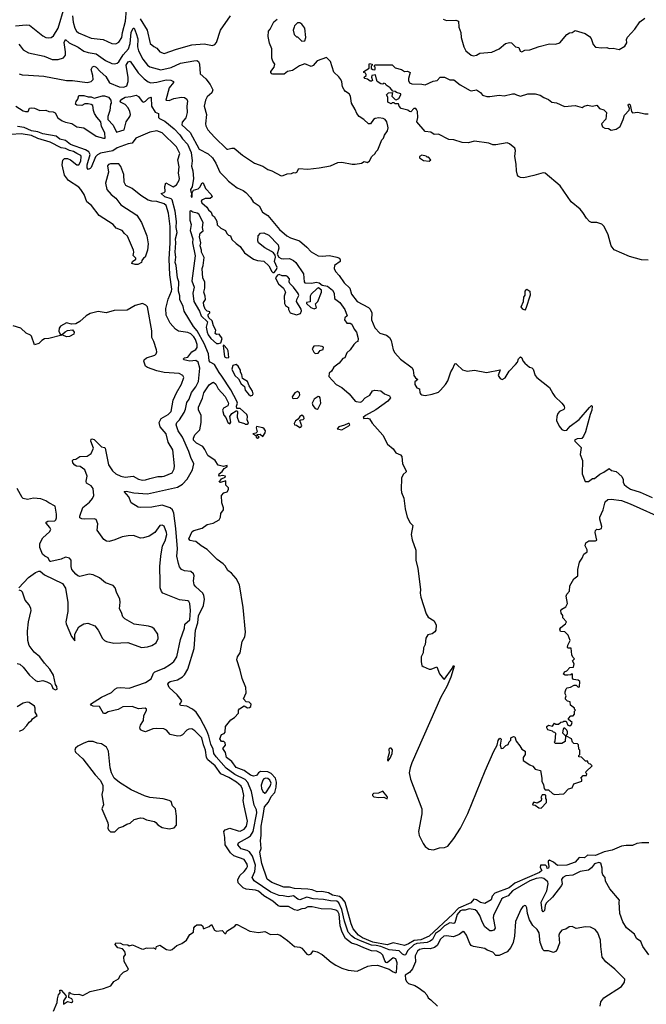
# Model space of a CAD drawing. Extents: x 2086813 to 2278017, y 548126 to 753336.
# Tile 270 of 461: x 2176140 to 2182238, y 647932 to 657518. Entities that reach past the tile are written whole.
import ezdxf

# ---------------------------------------------------------------- set-up
doc = ezdxf.new("R2010")
doc.units = 0

msp = doc.modelspace()

# ---------------------------------------------------------------- linework, layer by layer
at = {"layer": '0CON10XD'}
for points in [[(2176098.1, 657458.1), (2176202.2, 657467.8), (2176233.8, 657463.8), (2176365, 657360), (2176395, 657345.5), (2176425, 657341.1), (2176445, 657345.6), (2176468.5, 657361.5), (2176515.8, 657435), (2176577.1, 657642.9)], [(2176654.5, 657555.5), (2176660.4, 657495), (2176675.4, 657435), (2176693.5, 657405), (2176711.3, 657391.3), (2176835, 657337.1), (2176953.8, 657323.8), (2177035, 657285.6), (2177075, 657283.3), (2177105, 657299.4), (2177133.6, 657345), (2177140, 657395), (2177171, 657505), (2177180.6, 657615)], [(2177313.8, 657525), (2177381.5, 657415), (2177409.4, 657285), (2177445, 657257.8), (2177475, 657240.6), (2177505, 657204.2), (2177545, 657189.4), (2177665, 657231.5), (2177815, 657273.5), (2177935, 657281.9), (2178015, 657268), (2178040, 657275), (2178053.8, 657295), (2178092.9, 657415), (2178190, 657555)], [(2178571.7, 657288.3), (2178557.5, 657355), (2178560, 657405), (2178577.5, 657425), (2178613.9, 657496.1), (2178645, 657522.5)], [(2178885, 657310), (2178915, 657313.3), (2178926, 657345), (2178915.6, 657435), (2178885, 657475.8), (2178865, 657486), (2178845, 657486.2), (2178815, 657457.5), (2178810, 657445), (2178802.5, 657415), (2178810, 657375), (2178835, 657350), (2178845, 657350), (2178885, 657310)], [(2180261.7, 657521.7), (2180295, 657508.8), (2180385, 657513.3), (2180410, 657505), (2180413.3, 657445), (2180432.5, 657395), (2180437.5, 657345), (2180462.5, 657255), (2180482.5, 657215), (2180535, 657172.5), (2180555, 657166.7), (2180585, 657174), (2180618.3, 657191.7), (2180735, 657200.8), (2180805, 657235.8), (2180868.8, 657285), (2180905, 657297.5), (2180925, 657293.8), (2180965, 657254.2), (2180996.2, 657246.2), (2181011.7, 657211.7), (2181025, 657203.8), (2181055, 657220), (2181105, 657224.3), (2181195, 657258.6), (2181295, 657284), (2181355, 657280), (2181395.6, 657294.4), (2181465.7, 657374.3), (2181491.2, 657388.8), (2181515, 657393.3), (2181545, 657413.8), (2181642.5, 657385), (2181685, 657356), (2181700, 657335), (2181719.2, 657275), (2181745, 657250.8), (2181805, 657244), (2181855, 657248.8), (2181875, 657236.7), (2181915, 657240), (2181975, 657226.7), (2182028.3, 657261.7), (2182047.2, 657292.8), (2182046.2, 657325), (2182053.4, 657346.6), (2182125, 657427.1), (2182175, 657497.9), (2182225, 657534.4)], [(2176130.9, 657280.9), (2176144, 657264), (2176174.1, 657224.1), (2176225, 657195.5), (2176377.3, 657162.7), (2176455, 657131.1), (2176515, 657130), (2176565, 657147.5), (2176585, 657173.3), (2176586.4, 657205), (2176573.3, 657295), (2176585, 657323.8), (2176622.9, 657292.9), (2176710.1, 657250.1), (2176765, 657212.9), (2176805, 657200), (2176885, 657186.6), (2176975, 657119.6), (2177035, 657093.1), (2177065, 657086.9), (2177089.2, 657095), (2177105, 657107.8), (2177145.7, 657175), (2177197.4, 657235), (2177215.7, 657285), (2177225, 657392.5), (2177243.8, 657436.2), (2177255.3, 657435), (2177275, 657382.9), (2177290.8, 657330.8), (2177287.5, 657255), (2177294.6, 657214.6), (2177338.8, 657135), (2177384, 657074), (2177405, 657060), (2177515, 657030.9), (2177615, 657054.1), (2177705, 657093.3), (2177835, 657119.1), (2177865, 657119.5), (2177880.4, 657110.4), (2177890.4, 657085), (2177895, 656991.2), (2177950.7, 656940.7), (2177995, 656886), (2178018.8, 656835), (2178008.8, 656805), (2177965, 656766.2), (2177946.7, 656735), (2177934.4, 656675), (2177956.4, 656595), (2177947.8, 656505), (2177951.1, 656485), (2177971.4, 656445), (2178035.4, 656375.4), (2178155, 656258.8), (2178165, 656256.7), (2178205, 656268.8), (2178225.9, 656265.9), (2178309.5, 656199.5), (2178425, 656120), (2178505, 656093.3), (2178555, 656060), (2178595, 656046.2), (2178685, 655998.8), (2178705, 656001.2), (2178741.7, 656018.3), (2178785, 656020), (2178805, 656030), (2178825, 656027.5), (2178836.1, 656033.9), (2178855, 656068.8), (2178945, 656062), (2179053.6, 656076.4), (2179163.9, 656096.1), (2179235, 656128.8), (2179275, 656130), (2179375, 656110), (2179405, 656110), (2179465, 656122.5), (2179493.3, 656136.7), (2179525, 656127.5), (2179545, 656142.5), (2179567.5, 656185), (2179600, 656215), (2179605, 656230), (2179625, 656250), (2179665, 656350), (2179680, 656365), (2179690, 656395), (2179720, 656435), (2179726, 656465), (2179722, 656482), (2179712, 656525), (2179695, 656547.5), (2179677.5, 656555), (2179635, 656561.4), (2179600, 656555), (2179584.3, 656545), (2179555, 656505.8), (2179535, 656502.9), (2179488.1, 656545), (2179444, 656574), (2179419.5, 656605), (2179405, 656644), (2179370.5, 656705), (2179359.6, 656775), (2179345.5, 656795), (2179309.2, 656819.2), (2179296.1, 656836.1), (2179282.7, 656865), (2179275, 656913.8), (2179265, 656934.4), (2179245, 656962.1), (2179196.8, 657006.8), (2179165, 657110.8), (2179125, 657148.8), (2179035, 657116.2), (2178995, 657073.3), (2178975, 657062.5), (2178915, 657087.5), (2178861.7, 657068.3), (2178795, 657023.3), (2178745, 657012.5), (2178715, 656987.5), (2178605, 656987.5), (2178595, 656992.5), (2178583.9, 657003.9), (2178583.3, 657015), (2178617.5, 657055), (2178622.5, 657085), (2178602.5, 657115), (2178593.6, 657143.6), (2178592.5, 657235), (2178571.7, 657288.3)], [(2176135, 656990.8), (2176165, 656980.8), (2176226.5, 656976.5), (2176375, 656968.9), (2176595, 656925.3), (2176655, 656924.7), (2176795, 656905.2), (2176835, 656917.1), (2176853.4, 656935), (2176851, 656975), (2176835.3, 657034.7), (2176850, 657060), (2176865, 657064.5), (2176885, 657054.6), (2176922.1, 657012.1), (2176977.7, 656965), (2177015, 656903.5), (2177109.2, 656865), (2177155, 656861.6), (2177181.2, 656875), (2177196.9, 656915), (2177195.9, 656955), (2177174.7, 657075.3), (2177195, 657108), (2177215, 657115.8), (2177291.4, 657001.4), (2177351.6, 656941.6), (2177391.5, 656911.5), (2177415, 656904.6), (2177475, 656910.6), (2177565, 656932.8), (2177610.9, 656930.9), (2177637.3, 656917.3), (2177636.7, 656905), (2177593.8, 656856.2), (2177561.2, 656735), (2177595, 656730.5), (2177639.6, 656750.4), (2177715, 656762.9), (2177745, 656759.5), (2177768.1, 656745), (2177772.7, 656725), (2177767.5, 656675), (2177770.5, 656615), (2177756.3, 656563.7), (2177721.2, 656518.8), (2177718.5, 656495), (2177798.9, 656418.9), (2177885, 656256.7), (2177975, 656210.9), (2178015, 656172.5), (2178049.9, 656119.9), (2178087.9, 656035), (2178144.8, 655974.8), (2178170.5, 655945), (2178255, 655881.3), (2178315.6, 655855.6), (2178342.1, 655835), (2178386.8, 655786.8), (2178412.7, 655745), (2178471.1, 655705), (2178503.6, 655645), (2178555, 655611.5), (2178669.1, 655475), (2178740.6, 655415), (2178776, 655395), (2178862.9, 655365), (2178934.4, 655305), (2178975, 655258.8), (2179045, 655220), (2179085, 655214.5), (2179155, 655222.2), (2179225, 655207.5), (2179250.8, 655195), (2179259.7, 655179.7), (2179257.1, 655165), (2179205, 655126.2), (2179200, 655095), (2179214.4, 655065), (2179247.9, 655027.9), (2179296.7, 654956.7), (2179353.1, 654903.1), (2179369.6, 654845), (2179423.6, 654775), (2179534.7, 654714.7), (2179550.3, 654700.3), (2179565.5, 654665), (2179564.7, 654594.7), (2179595, 654518.8), (2179645, 654464.7), (2179709.2, 654445), (2179740.4, 654425), (2179755.3, 654395), (2179773.1, 654305), (2179790.8, 654275), (2179845, 654213.1), (2179958.6, 654128.6), (2179970.3, 654105), (2179974.8, 654055), (2179991.6, 654031.6), (2180014.2, 654015), (2179986.7, 653993.3), (2179985.1, 653965), (2180005, 653934.8), (2180032, 653925), (2180035.5, 653885.5), (2180043.1, 653873.1), (2180054.7, 653864.7), (2180085, 653860.6), (2180155, 653871.3), (2180215, 653890.5), (2180235, 653912), (2180284.1, 653965.9), (2180307, 654003), (2180335, 654090), (2180352.5, 654115), (2180375, 654167.5), (2180385, 654170), (2180395, 654162.5), (2180450.3, 654110.3), (2180495, 654097.5), (2180565, 654106.7), (2180682.6, 654082.6), (2180815, 654107.5), (2180796.2, 654055), (2180815, 654026.2), (2180836.1, 654016.1), (2180865, 654032.5), (2180902.8, 654097.2), (2180965, 654160), (2180983.8, 654185), (2180992.9, 654217.1), (2181015, 654236.7), (2181027.1, 654227.1), (2181035, 654196.7), (2181055, 654174), (2181102.5, 654135), (2181125, 654127.5), (2181136.4, 654116.4), (2181156.2, 654055), (2181171.2, 654035), (2181296.8, 653936.8), (2181327.5, 653877.5), (2181349.2, 653849.2), (2181415.2, 653785.2), (2181437.2, 653755), (2181441.8, 653735), (2181435, 653721.5), (2181392, 653705), (2181375.8, 653685), (2181366, 653655), (2181363.8, 653615), (2181389.3, 653559.3), (2181417, 653527), (2181437, 653517), (2181465, 653522.5), (2181498.3, 653561.7), (2181585.9, 653624.1), (2181685, 653742.5), (2181705, 653762.5), (2181712.5, 653755), (2181707.5, 653715), (2181690.8, 653675), (2181647.5, 653505), (2181627.9, 653462.1), (2181609.5, 653440.5), (2181563.6, 653436.4), (2181540, 653425), (2181542.5, 653415), (2181604, 653354), (2181592.9, 653285), (2181617.5, 653225), (2181613.3, 653095), (2181641.7, 653021.7), (2181677, 653023), (2181715, 653050), (2181735, 653050), (2181786.4, 653093.6), (2181825, 653113.3), (2181875, 653150), (2181898.3, 653128.3), (2181945, 653120), (2181999.3, 653069.3), (2182011.7, 653041.7), (2182012.5, 653015), (2182023.6, 652993.6), (2182044, 652974), (2182085, 652946.7), (2182178.8, 652918.8), (2182295, 652866.9)], [(2182255, 655177.1), (2182190.5, 655180.5), (2182075, 655211.3), (2181925, 655277.5), (2181894.5, 655315), (2181867.3, 655425), (2181827.1, 655505), (2181805, 655528.1), (2181756.7, 655543.3), (2181705, 655543.1), (2181685, 655553.5), (2181655, 655585.5), (2181621.8, 655641.8), (2181594.5, 655674.5), (2181506.4, 655745), (2181401, 655901), (2181255, 656022.4), (2181235, 656027.9), (2181145, 656000), (2181045, 655980), (2181015, 655981.6), (2180995, 655991.2), (2180983.4, 656005), (2180973.5, 656045), (2180972.2, 656112.2), (2180957.8, 656185), (2180964.1, 656245), (2180958, 656268), (2180905, 656310), (2180885, 656318.2), (2180775, 656298.4), (2180745, 656300), (2180705, 656314.7), (2180565, 656333.9), (2180505, 656318.2), (2180445, 656322.7), (2180365, 656348), (2180315, 656353.1), (2180215, 656402), (2180175, 656398.8), (2180141.7, 656421.7), (2180085, 656429.2), (2180006, 656525), (2180015.6, 656564.4), (2180010.5, 656625), (2180002.9, 656645), (2179995, 656652.9), (2179975.7, 656654.3), (2179945, 656622.5), (2179935, 656623.3), (2179917.7, 656637.7), (2179853.3, 656655), (2179832.5, 656675), (2179825, 656700), (2179795, 656700), (2179785, 656710), (2179765, 656710), (2179755, 656700), (2179724, 656714), (2179722.5, 656765), (2179710, 656785), (2179730, 656805), (2179768.3, 656808.3), (2179763, 656773), (2179795, 656740), (2179805, 656737.5), (2179828.3, 656751.7), (2179850, 656785), (2179850, 656795), (2179808.3, 656808.3), (2179795, 656820), (2179771.7, 656821.7), (2179745.6, 656855.6), (2179705, 656880), (2179700, 656895), (2179685, 656900), (2179675, 656890), (2179655, 656892.5), (2179620, 656915), (2179611.7, 656938.3), (2179601.7, 656981.7), (2179567.5, 656975), (2179563, 656957), (2179573, 656927), (2179565, 656920), (2179550.5, 656920.5), (2179525, 656940), (2179500, 656945), (2179487.5, 656955), (2179512.5, 656975), (2179513.3, 656985), (2179505, 656997.5), (2179490, 657005), (2179487.5, 657015), (2179540, 657045), (2179540, 657085), (2179545, 657090), (2179570, 657085), (2179570, 657075), (2179560, 657065), (2179561.7, 657041.7), (2179575, 657032.5), (2179595, 657030), (2179600, 657035), (2179600, 657055), (2179590, 657065), (2179595, 657080), (2179765, 657080), (2179795, 657050), (2179855, 657033.3), (2179885, 657012.5), (2179915, 657017.5), (2179940, 657005), (2179922.9, 656947.1), (2179922.2, 656925), (2179935, 656903.5), (2179955, 656892.2), (2180055, 656890), (2180086.4, 656883.6), (2180165, 656918.8), (2180203.6, 656926.4), (2180233, 656957), (2180275, 656957.5), (2180325, 656932), (2180365, 656932.5), (2180425, 656883.3), (2180525, 656830), (2180535, 656826.7), (2180585, 656836.7), (2180625, 656810), (2180645, 656783.3), (2180685, 656771.2), (2180715, 656768.8), (2180805, 656783.3), (2180855, 656776.7), (2180935, 656796.7), (2180956.4, 656796.4), (2180975, 656787.5), (2181015, 656773.3), (2181085, 656796.2), (2181155, 656796.7), (2181205, 656783.8), (2181239.3, 656759.3), (2181285, 656742.5), (2181320, 656715), (2181365, 656707.5), (2181441.7, 656671.7), (2181545, 656682.5), (2181615, 656662.5), (2181633.3, 656676.7), (2181665, 656687.5), (2181715, 656677.5), (2181755, 656687.5), (2181783.6, 656653.6), (2181825, 656640), (2181850, 656615), (2181845, 656550), (2181802.5, 656505), (2181812.5, 656475), (2181835, 656463.3), (2181868.8, 656458.8), (2181895, 656442.5), (2181945, 656453.8), (2181985, 656477.5), (2182013.8, 656545), (2182025, 656588.1), (2182071.7, 656638.3), (2182073.8, 656655), (2182062, 656685), (2182065, 656696.7), (2182075, 656696.2), (2182079.5, 656689.5), (2182092.5, 656625), (2182105, 656612.5), (2182155, 656616.7), (2182225, 656602.5), (2182255, 656602.5)], [(2176102.9, 656675), (2176175, 656631.8), (2176195.3, 656624.7), (2176223.3, 656625), (2176235, 656656.7), (2176255, 656661.2), (2176285, 656656.2), (2176335, 656633.3), (2176393.6, 656636.4), (2176424.1, 656624.1), (2176465, 656622), (2176485, 656610), (2176511.7, 656561.7), (2176554.2, 656534.2), (2176585, 656519), (2176647.3, 656507.3), (2176695, 656474.8), (2176765, 656463.9), (2176885, 656383.8), (2176956.8, 656363.2), (2176972, 656365), (2176969.6, 656415), (2176937.6, 656477.6), (2176930, 656525), (2176889.7, 656569.7), (2176868.6, 656605), (2176857.1, 656635), (2176851.2, 656681.2), (2176833.9, 656693.9), (2176805, 656700), (2176775, 656698.8), (2176745, 656683.8), (2176697, 656687), (2176683.3, 656695), (2176689.3, 656720.7), (2176706.7, 656745), (2176715, 656780), (2176765, 656780), (2176807, 656767), (2176835, 656766.2), (2176865, 656753.8), (2176945, 656776.2), (2176966.1, 656776.1), (2177003.6, 656763.6), (2177027.5, 656735), (2177030, 656705), (2177022.5, 656695), (2177017.5, 656635), (2176998.8, 656575), (2176998.8, 656545), (2177050.7, 656490.7), (2177082.7, 656422.7), (2177125, 656435.6), (2177156.9, 656445), (2177177.5, 656525), (2177213.3, 656575), (2177217.9, 656595), (2177212.9, 656625), (2177195, 656659.2), (2177165, 656692), (2177120, 656715), (2177117.5, 656725), (2177133.8, 656745), (2177165, 656764.3), (2177221.3, 656768.7), (2177275, 656782), (2177295, 656771.2), (2177331.7, 656721.7), (2177345, 656716), (2177365, 656725.8), (2177395, 656755.4), (2177415, 656764.4), (2177420.9, 656760.9), (2177424.2, 656675), (2177457.3, 656617.3), (2177490, 656605), (2177490.4, 656565), (2177499.6, 656555), (2177550.8, 656530.8), (2177642.3, 656455), (2177698.6, 656398.6), (2177725, 656358.7), (2177773.8, 656305), (2177809.7, 656225), (2177817.6, 656145), (2177812.5, 656092.5), (2177824.3, 656045), (2177831.3, 655971.3), (2177819.1, 655890.9), (2177802.5, 655865), (2177805, 655842.5), (2177813, 655833), (2177807.5, 655795), (2177815, 655790), (2177820, 655795), (2177818.3, 655831.7), (2177830.7, 655859.3), (2177878, 655872), (2177892.9, 655887.1), (2177915, 655928.8), (2177925, 655930), (2177946.9, 655875), (2178002, 655815), (2178013.3, 655795), (2177995, 655778.8), (2177945, 655777.5), (2177920, 655765), (2177906.7, 655755), (2177911.2, 655735), (2177962, 655692), (2177976.1, 655666.1), (2178002.5, 655645), (2178013.6, 655613.6), (2178033, 655603), (2178057.5, 655555), (2178062.3, 655522.3), (2178097, 655487), (2178142.5, 655465), (2178157, 655437), (2178171.7, 655421.7), (2178190, 655415), (2178205, 655377.5), (2178245, 655337.5), (2178285, 655308.8), (2178328.3, 655248.3), (2178415, 655186.7), (2178453.6, 655173.6), (2178515, 655167.5), (2178565, 655122.5), (2178595, 655067.5), (2178605, 655057.5), (2178615, 655057.5), (2178640, 655085), (2178644, 655105), (2178620, 655165), (2178630, 655205), (2178627.5, 655225), (2178609.5, 655249.5), (2178590.5, 655260.5), (2178525, 655296.2), (2178464.4, 655344.4), (2178456.4, 655363.6), (2178461.2, 655415), (2178485, 655440), (2178515, 655442), (2178565, 655419.4), (2178654, 655325), (2178661.2, 655295), (2178646.7, 655235), (2178663.3, 655205), (2178683.2, 655193.2), (2178705, 655190.6), (2178765, 655194.3), (2178803.3, 655175), (2178826.7, 655155), (2178903.3, 655045), (2178907, 654967), (2178915, 654957.5), (2178983.9, 654953.9), (2179025, 654962), (2179055, 654956.2), (2179085, 654932.5), (2179135, 654923.3), (2179185, 654886.2), (2179199.2, 654855), (2179203.3, 654805), (2179255, 654764), (2179305.6, 654695), (2179326.7, 654635), (2179302.5, 654615), (2179300, 654595), (2179325, 654563.8), (2179355, 654562), (2179372.7, 654552.7), (2179395.8, 654505.8), (2179418.8, 654475), (2179432.5, 654415), (2179430, 654385), (2179415, 654380), (2179392.5, 654355), (2179356.4, 654303.6), (2179322.5, 654275), (2179303, 654227), (2179285, 654220), (2179247.5, 654175), (2179197.5, 654135), (2179175, 654097.5), (2179152.5, 654075), (2179147.5, 654045), (2179220.8, 653965), (2179276.3, 653936.3), (2179344.7, 653874.7), (2179403.8, 653805), (2179415, 653800), (2179455, 653794), (2179469.7, 653800.3), (2179502, 653835), (2179546.6, 653863.4), (2179574.1, 653905.9), (2179595, 653912.5), (2179653.2, 653903.2), (2179691.2, 653875), (2179740, 653855), (2179748, 653835), (2179722, 653805), (2179605, 653720), (2179504.4, 653665), (2179482.1, 653645), (2179487.5, 653635), (2179525, 653638.5), (2179545, 653630.8), (2179570.1, 653590.1), (2179674, 653474), (2179718.8, 653385), (2179775, 653339.2), (2179801.7, 653301.7), (2179845, 653280), (2179860, 653265), (2179864.3, 653195), (2179901.1, 653125), (2179900.6, 653115), (2179871.3, 653088.7), (2179854.3, 653055.7), (2179852.3, 652945), (2179856.9, 652915), (2179879.3, 652859.3), (2179891.8, 652755), (2179910, 652675), (2179939.5, 652619.5), (2179966, 652595), (2179950, 652505), (2179958.1, 652455), (2179994.6, 652354.6), (2179995.9, 652255), (2180014.6, 652175), (2180039.7, 651970.3), (2180036.9, 651935), (2180042.9, 651895), (2180095, 651734), (2180115, 651701.4), (2180173.8, 651665), (2180194.1, 651624.1), (2180188.1, 651575), (2180180.8, 651559.2), (2180155, 651539.5), (2180112.4, 651527.6), (2180093.3, 651496.7), (2180084.7, 651435), (2180069.1, 651400.9), (2180064.8, 651355), (2180048.1, 651315), (2180048, 651265), (2180055, 651230), (2180065, 651219.2), (2180125, 651193.1), (2180145, 651195.5), (2180198.8, 651218.8), (2180225, 651150), (2180265, 651100), (2180275, 651098.8), (2180349.5, 651200.5), (2180355, 651216.7), (2180365, 651230), (2180368.8, 651225), (2180335, 651118), (2180295.2, 651024.8), (2180237.1, 650922.9), (2179957.4, 650282.6), (2179940, 650235), (2179931.4, 650185), (2179942.4, 650122.4), (2180053, 649835), (2180053.4, 649785), (2180022, 649615), (2180026.7, 649576.7), (2180065, 649496.7), (2180085, 649468.8), (2180120.9, 649440.9), (2180165.7, 649434.3), (2180225, 649454), (2180275, 649458), (2180305, 649472.5), (2180365, 649545.4), (2180430.8, 649645), (2180501.2, 649788.8), (2180670.6, 650205), (2180755, 650395.7), (2180787.1, 650455), (2180795, 650501.2), (2180805, 650516.9), (2180815, 650522), (2180824.3, 650514.3), (2180816, 650455), (2180825, 650423.3), (2180843.6, 650426.4), (2180869.3, 650450.7), (2180895, 650462.5), (2180903, 650487), (2180920, 650505), (2180920, 650525), (2180945, 650540), (2180957.5, 650535), (2180970, 650495), (2181008.3, 650448.3), (2181027.5, 650415), (2181060, 650395), (2181060, 650365), (2181040, 650335), (2181040, 650305), (2181105, 650262.5), (2181135, 650250), (2181155, 650222.5), (2181208.3, 650208.3), (2181222.5, 650135), (2181220, 650105), (2181237, 650067), (2181243, 650033), (2181255, 650020), (2181285, 650020), (2181323.6, 649983.6), (2181343.6, 649973.6), (2181435, 649982.5), (2181481.7, 650028.3), (2181515, 650040), (2181531.7, 650078.3), (2181610, 650105), (2181610, 650125), (2181600, 650135), (2181625, 650160), (2181655, 650160), (2181660, 650175), (2181650, 650185), (2181651.7, 650198.3), (2181710, 650255), (2181695, 650270), (2181681.7, 650271.7), (2181670, 650285), (2181668.3, 650298.3), (2181645, 650300), (2181608.3, 650338.3), (2181581.7, 650341.7), (2181580, 650355), (2181590, 650365), (2181590, 650405), (2181580, 650415), (2181577, 650457), (2181567, 650467), (2181531.7, 650471.7), (2181520, 650485), (2181510, 650515), (2181461.7, 650541.7), (2181460, 650555), (2181470, 650565), (2181470, 650585), (2181465, 650600), (2181445, 650620), (2181435, 650620), (2181428.3, 650611.7), (2181422.5, 650575), (2181450, 650545), (2181448.3, 650491.7), (2181415, 650470), (2181355, 650470), (2181340, 650485), (2181350, 650495), (2181357, 650567), (2181348.3, 650578.3), (2181335, 650580), (2181325, 650590), (2181280, 650605), (2181270, 650625), (2181270, 650635), (2181285, 650650), (2181325, 650640), (2181345, 650670), (2181355, 650660), (2181385, 650660), (2181405, 650680), (2181427, 650683), (2181435, 650690), (2181458.3, 650688.3), (2181475, 650650), (2181495, 650642.5), (2181510, 650655), (2181517, 650677), (2181480, 650705), (2181480, 650715), (2181505, 650740), (2181525, 650740), (2181540, 650755), (2181540, 650785), (2181550, 650795), (2181540, 650805), (2181540, 650815), (2181500, 650845), (2181496.4, 650876.4), (2181471.7, 650881.7), (2181453, 650903), (2181452.5, 650915)], [(2178357.5, 649552.5), (2178385, 649570.8), (2178411.3, 649615), (2178446.7, 649795), (2178443.3, 649825), (2178422, 649872), (2178395.5, 650005), (2178360, 650090), (2178335, 650119.5), (2178235, 650170.4), (2178149.5, 650229.5), (2178050.7, 650340.7), (2178027.9, 650375), (2178021.5, 650415), (2177999.8, 650465), (2177982, 650542), (2177961.4, 650595), (2177896.6, 650716.6), (2177855.7, 650775.7), (2177822.9, 650805), (2177765, 650835.3), (2177705, 650841.4), (2177699.2, 650855), (2177705, 650863.8), (2177717.1, 650885), (2177712.5, 650895), (2177673.2, 650943.2), (2177596.1, 651015), (2177582.5, 651047.5), (2177590.8, 651065), (2177604.6, 651075.4), (2177675, 651091.8), (2177725, 651120), (2177745, 651140.8), (2177777.5, 651195), (2177838.9, 651395), (2177849.6, 651575), (2177872.8, 651645), (2177880.3, 651715), (2177928.1, 651815), (2177937.7, 651875), (2177932.6, 651912.6), (2177921.6, 651935), (2177852.5, 651995), (2177837.5, 652015), (2177830, 652055), (2177839.4, 652105), (2177831.7, 652121.7), (2177805, 652144.2), (2177745, 652152.5), (2177715, 652164.2), (2177695, 652190), (2177686.2, 652223.8), (2177669.1, 652295), (2177674.2, 652365), (2177658.4, 652565), (2177640.3, 652715), (2177628, 652745), (2177605, 652764.7), (2177525, 652792.7), (2177425, 652771.6), (2177315, 652768.1), (2177293.4, 652773.4), (2177223.8, 652815), (2177202.8, 652872.8), (2177157.5, 652925), (2177175, 652928.1), (2177250.7, 652910.7), (2177385, 652903.2), (2177675, 652967.4), (2177725.4, 652995), (2177770, 653045), (2177822.5, 653135), (2177834.5, 653195), (2177805, 653254), (2177786.6, 653315), (2177725, 653453.1), (2177683.2, 653515), (2177662.5, 653575), (2177669.2, 653595), (2177695, 653622.9), (2177740.9, 653695), (2177753, 653725), (2177765, 653790), (2177790.8, 653825), (2177811.9, 653888.1), (2177855, 653943.8), (2177880.2, 653995), (2177893.1, 654125), (2177876.9, 654185), (2177855, 654201.3), (2177795, 654194.3), (2177736.7, 654205), (2177732.7, 654215), (2177744.2, 654225), (2177775, 654232.5), (2177816.2, 654283.8), (2177855, 654308.5), (2177867.5, 654325), (2177867.6, 654355), (2177851.8, 654405), (2177835, 654430), (2177805, 654458.5), (2177775, 654473.1), (2177685.5, 654485.5), (2177656, 654505), (2177605, 654564), (2177565, 654642.5), (2177563.3, 654705), (2177585, 654797.5), (2177616.4, 654873.6), (2177619.6, 654895), (2177601.3, 655035), (2177594.7, 655185), (2177605.6, 655344.4), (2177605.3, 655505.3), (2177588.8, 655635), (2177565, 655708.2), (2177545.5, 655725.5), (2177475, 655747.6), (2177425, 655750), (2177391.1, 655761.1), (2177318, 655808), (2177235, 655875.8), (2177173, 655903), (2177155.7, 655935.7), (2177152.4, 656012.4), (2177125, 656090), (2177105, 656113.8), (2177025, 656116.2), (2177005, 656108.8), (2176993.3, 656095), (2177003.3, 656035), (2176974.2, 655925), (2176986.7, 655865), (2177028.8, 655815), (2177075, 655781.2), (2177125, 655716), (2177279.2, 655615), (2177326.9, 655545), (2177375.7, 655415), (2177389.2, 655335), (2177383.3, 655275), (2177362.5, 655207.5), (2177343.6, 655196.4), (2177327, 655173), (2177325, 655152.5), (2177290, 655135), (2177265, 655134), (2177230, 655145), (2177237, 655163), (2177270, 655185), (2177270, 655195), (2177243.6, 655223.6), (2177250, 655255), (2177246.7, 655275), (2177190.5, 655410.5), (2177161.2, 655435), (2177136.8, 655466.8), (2177077.7, 655487.7), (2177048, 655525), (2176912.4, 655612.4), (2176838.3, 655708.3), (2176794.8, 655744.8), (2176766.3, 655815), (2176735, 655864.5), (2176715, 655886.2), (2176615, 655954), (2176575, 656004), (2176552.2, 656105), (2176558.8, 656151.2), (2176575, 656166.2), (2176605, 656167.5), (2176635, 656154), (2176695, 656105.8), (2176715, 656106), (2176735, 656140), (2176738.5, 656185), (2176733.3, 656195), (2176695.7, 656215.7), (2176665, 656234.2), (2176625, 656243.7), (2176585, 656264.8), (2176542.1, 656272.1), (2176435, 656327.3), (2176315, 656362.2), (2176255, 656390.6), (2176155, 656408.4), (2176055, 656401.8)], [(2182261.4, 649505), (2182195, 649505.3), (2182145, 649497.2), (2182105, 649477.3), (2182042.8, 649477.2), (2181995, 649472.8), (2181905, 649432.8), (2181828.2, 649415), (2181745, 649378.9), (2181666.1, 649383.9), (2181635, 649357.1), (2181585, 649359.4), (2181545, 649316.6), (2181465, 649286.2), (2181374.7, 649284.7), (2181335, 649314.7), (2181295, 649333.5), (2181283.8, 649325), (2181282.2, 649315), (2181289.2, 649275), (2181285, 649256.7), (2181273.3, 649253.3), (2181270, 649275), (2181257.1, 649287.1), (2181206.7, 649285), (2181206, 649265), (2181220, 649235), (2181198.5, 649215), (2180959, 649111), (2180902.7, 649065), (2180765, 649013.1), (2180737.8, 648985), (2180727.7, 648947.7), (2180665, 648914.4), (2180625, 648923.5), (2180585, 648950), (2180560, 648955), (2180529.2, 648920.8), (2180411.3, 648868.7), (2180355, 648808.6), (2180124, 648596), (2180045, 648559.1), (2179978, 648552), (2179925, 648519.3), (2179885, 648504.3), (2179775, 648530.8), (2179715, 648511.5), (2179575, 648536.7), (2179475, 648579.3), (2179437.2, 648605), (2179385.6, 648665.6), (2179367.2, 648715), (2179307.6, 648925), (2179280.1, 648960.1), (2179251.6, 648981.6), (2179184.3, 648994.3), (2179145, 649018.1), (2179078.7, 649031.3), (2179035, 649026.6), (2178985, 649045.4), (2178945, 649052.1), (2178815, 649059.7), (2178765, 649072.6), (2178711.2, 649071.2), (2178595, 649118.5), (2178549.8, 649149.8), (2178495, 649304.2), (2178477, 649413), (2178488.8, 649448.8), (2178483.1, 649525), (2178490.4, 649575), (2178490.8, 649665), (2178509.3, 649770.7), (2178523.9, 649855), (2178559.9, 649900.1), (2178588.3, 649955), (2178623, 649995), (2178634.5, 650045.5), (2178637.7, 650095), (2178628.6, 650135), (2178588.5, 650178.5), (2178555.7, 650195.7), (2178485, 650197.6), (2178464.5, 650185.5), (2178445, 650158.9), (2178415, 650152), (2178385, 650163.2), (2178325, 650209.1), (2178245, 650237.3), (2178205.9, 650295.9), (2178153.6, 650335), (2178143.2, 650383.2), (2178118.3, 650421.7), (2178141.2, 650455), (2178138.8, 650478.8), (2178125, 650490), (2178105, 650491.2), (2178089.2, 650515), (2178105, 650560), (2178130.7, 650569.3), (2178139.5, 650580.5), (2178144.3, 650635.7), (2178195, 650702.5), (2178230, 650725), (2178270, 650765), (2178270, 650795), (2178280.5, 650809.5), (2178325, 650836.7), (2178357, 650817), (2178375, 650820), (2178389.2, 650830.8), (2178393.8, 650855), (2178372, 650872), (2178345, 650876.7), (2178317.5, 650905), (2178342.5, 650965), (2178340, 651015), (2178303.6, 651103.6), (2178286.7, 651185), (2178253.3, 651285), (2178260, 651315), (2178286.2, 651355), (2178306, 651465), (2178329.6, 651510.4), (2178336.8, 651555), (2178313.3, 651795), (2178278.9, 652015), (2178247.2, 652077.2), (2178199.7, 652129.7), (2178166.1, 652156.1), (2178140.5, 652200.5), (2178121.2, 652221.2), (2178061.2, 652261.2), (2177965, 652359.5), (2177907.1, 652395), (2177855, 652439.2), (2177827.7, 652442.3), (2177798.7, 652448.7), (2177785.8, 652465), (2177817.5, 652535), (2177835, 652546.2), (2177915, 652567.5), (2177965, 652602.5), (2178023.6, 652616.4), (2178080.7, 652649.3), (2178092.5, 652675), (2178098.3, 652711.7), (2178122.5, 652745), (2178122.5, 652765), (2178106.7, 652815), (2178102.5, 652885), (2178125, 652910), (2178159.3, 652920.7), (2178173.3, 652945), (2178170.7, 652960.7), (2178146.1, 652986.1), (2178145, 653027.5), (2178093.3, 653013.3), (2178080, 653015), (2178102.5, 653047.5), (2178140, 653065), (2178142.5, 653075), (2178115, 653080), (2178085, 653073.3), (2178076.7, 653085), (2178080, 653095), (2178110.8, 653119.2), (2178130, 653150), (2178157.5, 653165), (2178158.3, 653178.3), (2178123.3, 653166.7), (2178071.9, 653181.9), (2178041.2, 653225), (2177970, 653275), (2177941.4, 653335), (2177921.7, 653361.7), (2177862, 653395), (2177832.3, 653425), (2177832.5, 653445), (2177844.6, 653475.4), (2177893.1, 653525), (2177905.8, 653595.8), (2177905.9, 653665.9), (2177878.8, 653718.8), (2177880.8, 653745), (2177917.6, 653832.4), (2177931.4, 653885), (2177985, 653963.3), (2178015, 653986.7), (2178025, 653987.5), (2178048.3, 653968.3), (2178070, 653925), (2178140.5, 653850.5), (2178172.5, 653785), (2178165, 653757.5), (2178124.2, 653735.8), (2178112.5, 653715), (2178126.4, 653666.4), (2178146.1, 653646.1), (2178167, 653597), (2178185, 653582.5), (2178195, 653600), (2178186.2, 653655), (2178203.3, 653685), (2178245, 653710), (2178255, 653710), (2178260, 653705), (2178257, 653647), (2178271.7, 653601.7), (2178327, 653587), (2178335, 653580), (2178355, 653580), (2178365, 653590), (2178353.6, 653623.6), (2178356.7, 653655), (2178350, 653675), (2178285, 653733.3), (2178253, 653733), (2178250, 653755), (2178260, 653785), (2178254.4, 653805), (2178196.2, 653915), (2178108.4, 654048.4), (2178081.8, 654081.8), (2178035, 654161.9), (2177995, 654182.9), (2177985.4, 654195.4), (2177975.8, 654265), (2177935.8, 654365.8), (2177867.9, 654487.9), (2177831.7, 654531.7), (2177741.2, 654681.2), (2177730.7, 654725), (2177699.8, 654795), (2177698.4, 654828.4), (2177685.1, 654875), (2177688.6, 654965), (2177675.8, 655005), (2177662.8, 655125), (2177653.9, 655155), (2177659.6, 655205), (2177654, 655255), (2177660, 655345), (2177655.4, 655384.6), (2177672.3, 655445), (2177664.1, 655495), (2177665.3, 655554.7), (2177653.1, 655655), (2177624.2, 655764.2), (2177614.2, 655774.2), (2177551.2, 655795), (2177517.5, 655825), (2177546.2, 655835), (2177555.7, 655845), (2177552, 655895), (2177561.7, 655928.3), (2177635, 655891.4), (2177665, 655910), (2177690.3, 655955), (2177693.5, 655973.5), (2177684, 656025), (2177691.2, 656085), (2177679.2, 656155), (2177697.3, 656215), (2177665, 656280.8), (2177526.8, 656415), (2177475, 656435.2), (2177405, 656422.9), (2177269.6, 656365), (2177233.3, 656316.7), (2177195, 656310.7), (2177088.9, 656271.1), (2177047.3, 656242.7), (2176925, 656218), (2176896.6, 656203.4), (2176878.5, 656181.5), (2176835, 656080), (2176825, 656067.8), (2176805, 656060), (2176796.2, 656076.2), (2176796, 656105), (2176824.4, 656205), (2176812.7, 656232.7), (2176780.3, 656250.3), (2176635, 656301.6), (2176585, 656341.1), (2176530.8, 656355), (2176493.6, 656383.6), (2176365, 656406.1), (2176315.5, 656425.5), (2176255, 656437.2), (2176185, 656468.9), (2176119.3, 656479.3)], [(2180125, 656140), (2180140, 656155), (2180118.3, 656178.3), (2180105, 656180), (2180095, 656190), (2180055, 656197.5), (2180030, 656185), (2180031.7, 656171.7), (2180068.3, 656148.3), (2180125, 656140)], [(2178075, 654364.2), (2178098.3, 654371.7), (2178110, 654415), (2178080, 654455), (2178055, 654452.5), (2178041.7, 654461.7), (2178047.5, 654495), (2178026.1, 654536.1), (2178012.5, 654585), (2177980, 654615), (2177972.5, 654635), (2177973, 654647), (2177990, 654665), (2177990, 654675), (2177965, 654680), (2177945, 654700), (2177933, 654737), (2177930, 654765), (2177947.5, 654795), (2177946.4, 654826.4), (2177932.5, 654865), (2177942.5, 654905), (2177941.2, 654965), (2177921.7, 655001.7), (2177916.7, 655095), (2177926.7, 655125), (2177936.1, 655203.9), (2177910, 655255), (2177910, 655275), (2177896.7, 655315), (2177903.3, 655345), (2177890, 655405), (2177895, 655440), (2177927, 655463), (2177920, 655495), (2177926.7, 655545), (2177883.9, 655623.9), (2177865.8, 655635.8), (2177825, 655644.4), (2177805, 655655.6), (2177795, 655653.3), (2177796.1, 655565), (2177809.7, 655525), (2177797.8, 655465), (2177823.3, 655385), (2177822.9, 655345), (2177847.5, 655217.5), (2177814.7, 654974.7), (2177838.9, 654915), (2177824.4, 654855), (2177834.5, 654775), (2177890, 654680), (2177906, 654636), (2177967, 654577), (2177954.7, 654525.3), (2177963.8, 654475), (2177975, 654451.2), (2178000.8, 654415), (2178055, 654366.2), (2178075, 654364.2)], [(2178835, 654644.3), (2178871.1, 654658.9), (2178882, 654685), (2178879.2, 654699.2), (2178833.6, 654773.6), (2178836.7, 654795), (2178856.4, 654833.6), (2178850.7, 654850.7), (2178803.9, 654913.9), (2178769.3, 654949.3), (2178763.3, 654965), (2178766.2, 654995), (2178747.7, 655017.7), (2178733.9, 655023.9), (2178695, 655024), (2178665, 655036.2), (2178648.3, 655031.7), (2178630, 655005), (2178641.2, 654975), (2178660, 654945), (2178707.5, 654905), (2178726.7, 654865), (2178713.8, 654825), (2178717.5, 654755), (2178727, 654737), (2178757, 654717), (2178756.7, 654695), (2178773, 654663), (2178835, 654644.3)], [(2179005, 654702.5), (2179027, 654713), (2179018.3, 654751.7), (2179042.5, 654775), (2179077.5, 654865), (2179077.5, 654885), (2179046.4, 654906.4), (2179035, 654902.5), (2178977.5, 654845), (2178967.5, 654825), (2178968.3, 654771.7), (2178930, 654765), (2178930, 654755), (2178972.5, 654715), (2179005, 654702.5)], [(2181055, 654690), (2181035, 654698.8), (2181021.7, 654721.7), (2181043.3, 654775), (2181047.5, 654815), (2181060, 654835), (2181057.5, 654875), (2181075, 654893.3), (2181105.6, 654875), (2181109.2, 654835), (2181066.9, 654705), (2181055, 654690)], [(2176467.5, 647865), (2176505, 647950), (2176506.7, 647985), (2176517.5, 648025), (2176532.5, 648045), (2176531.7, 648068.3), (2176545, 648070), (2176588.3, 648018.3), (2176592.5, 648005), (2176566.7, 647965), (2176565, 647932.5), (2176605, 647957.5), (2176645, 647950), (2176652.5, 647955), (2176656.2, 647965), (2176647.5, 647985), (2176618.3, 647998.3), (2176620, 648045), (2176625, 648050), (2176638.3, 648038.3), (2176675, 648026.2), (2176715, 648028.8), (2176755, 648018.8), (2176825, 648057.5), (2176955, 648084.2), (2177027.4, 648112.6), (2177055, 648153.8), (2177101.2, 648178.8), (2177122, 648215), (2177150, 648245), (2177185, 648260), (2177197.5, 648275), (2177157, 648347), (2177152.5, 648395), (2177170, 648415), (2177162.5, 648445), (2177140.7, 648470.7), (2177095, 648482.5), (2177070, 648515), (2177075, 648530), (2177121.7, 648528.3), (2177143.6, 648513.6), (2177191.7, 648511.7), (2177205, 648500), (2177239.3, 648509.3), (2177325, 648472.5), (2177345, 648470), (2177375, 648482.5), (2177385, 648477.5), (2177441.7, 648481.7), (2177465, 648470), (2177470, 648495), (2177505, 648506.2), (2177567.5, 648465), (2177605, 648458), (2177625, 648466.2), (2177670, 648505), (2177717.5, 648525), (2177762.5, 648555), (2177795, 648612.5), (2177830, 648635), (2177833.8, 648675), (2177846.1, 648693.9), (2177865, 648706.7), (2177907, 648707), (2177921.7, 648691.7), (2177925, 648670), (2177935, 648670), (2177985, 648690), (2178005, 648710), (2178035, 648652.5), (2178055, 648642.5), (2178111.7, 648651.7), (2178135, 648620), (2178145, 648620), (2178157, 648643), (2178235, 648692.5), (2178245, 648710), (2178255, 648710), (2178380, 648645), (2178465, 648630), (2178525, 648640), (2178581.7, 648611.7), (2178645, 648613.3), (2178675, 648603.3), (2178745, 648553.8), (2178813.4, 648493.4), (2178865, 648488.6), (2178885, 648478.6), (2178935, 648421.2), (2178955, 648413.3), (2178976.4, 648423.6), (2178995, 648452.5), (2179035, 648442), (2179083.3, 648415), (2179171.2, 648341.2), (2179215, 648313.3), (2179275, 648283.3), (2179335, 648263.3), (2179425, 648253.3), (2179527.7, 648302.3), (2179565, 648310.8), (2179622.3, 648312.3), (2179735, 648273.3), (2179775, 648247.5), (2179801.7, 648238.3), (2179806.7, 648245), (2179814.4, 648335), (2179802, 648375), (2179775, 648385.5), (2179715, 648336.7), (2179705, 648340), (2179694.2, 648354.2), (2179675, 648409.2), (2179655, 648430.4), (2179615, 648448.4), (2179565, 648452.4), (2179490.1, 648480.1), (2179425, 648512.3), (2179368.2, 648528.2), (2179311.4, 648571.4), (2179277.9, 648635), (2179260.3, 648695), (2179249.1, 648809.1), (2179235, 648835.2), (2179215, 648849.4), (2179175, 648859.4), (2179075, 648862), (2178985, 648881.3), (2178945, 648880), (2178915, 648864.5), (2178885, 648860.9), (2178845, 648844.4), (2178815, 648852.3), (2178754.8, 648884.8), (2178675, 648882.7), (2178655, 648890.4), (2178604.1, 648935), (2178515, 648988.9), (2178465, 649032.9), (2178435, 649042.4), (2178345, 649051.6), (2178315.2, 649065.2), (2178267.1, 649115), (2178262.3, 649145), (2178280.8, 649185), (2178325.2, 649224.8), (2178348.4, 649255), (2178355.7, 649275), (2178354.7, 649295), (2178325, 649340.7), (2178225, 649378.2), (2178190.4, 649405), (2178138.5, 649485), (2178137.1, 649555), (2178126.9, 649615), (2178138.9, 649631.1), (2178185, 649645.3), (2178265, 649619.2), (2178285, 649618.3), (2178325, 649636), (2178348.4, 649665), (2178355.8, 649715.8), (2178323.2, 649865), (2178316.2, 649915), (2178322.2, 649965), (2178306.8, 650026.8), (2178293.8, 650055), (2178249.2, 650095), (2178175, 650139.4), (2178096.8, 650176.8), (2178043.5, 650253.5), (2177970.6, 650310.6), (2177956.9, 650335), (2177948.8, 650405), (2177927.9, 650457.9), (2177911.2, 650525), (2177844.2, 650594.2), (2177815, 650612.5), (2177785, 650611.5), (2177765, 650601.4), (2177725, 650554.4), (2177705, 650544.5), (2177675, 650541.5), (2177605, 650557.1), (2177569.4, 650599.4), (2177542.6, 650612.6), (2177475, 650618.1), (2177435.6, 650614.4), (2177365, 650583.8), (2177334, 650594), (2177317.1, 650605), (2177308.5, 650625), (2177315, 650648), (2177344.7, 650695.3), (2177349.1, 650745), (2177373.3, 650793.3), (2177373.3, 650805), (2177360, 650815), (2177295, 650808.8), (2177235, 650832.8), (2177145, 650826.9), (2177097.1, 650802.9), (2177000.4, 650779.6), (2176975, 650764.5), (2176955, 650764.6), (2176915, 650832.5), (2176855, 650834.4), (2176834.6, 650844.6), (2176828.8, 650855), (2176937.6, 650922.4), (2177031.8, 650968.2), (2177065, 651000.6), (2177088.3, 651011.7), (2177125, 651016.9), (2177205, 651009.5), (2177365, 651066.4), (2177419.7, 651100.3), (2177443.1, 651155), (2177455, 651168.2), (2177546, 651205), (2177608.1, 651241.9), (2177641.5, 651268.5), (2177669.5, 651315), (2177705.6, 651485), (2177742.5, 651595), (2177745.8, 651634.2), (2177796.7, 651675), (2177802.5, 651765), (2177796.2, 651835), (2177786.7, 651855), (2177775, 651860), (2177695, 651870), (2177532.5, 651935), (2177519.3, 651949.3), (2177506.2, 651986.2), (2177507, 652043), (2177504.4, 652195), (2177513.5, 652295), (2177530.9, 652395), (2177555.5, 652445), (2177571.8, 652505), (2177569.5, 652525), (2177545, 652586), (2177527.6, 652597.6), (2177505, 652594.2), (2177454, 652526), (2177398.9, 652491.1), (2177345, 652472), (2177315, 652468.8), (2177246.1, 652496.1), (2177195, 652491.9), (2177137.4, 652482.6), (2177066.4, 652453.6), (2177011.1, 652438.9), (2176985, 652439.4), (2176957.8, 652457.8), (2176895, 652547.5), (2176898.8, 652608.8), (2176885, 652653.3), (2176865, 652658.6), (2176773.7, 652653.7), (2176745, 652656.9), (2176725, 652667.5), (2176724.3, 652685), (2176755, 652768.8), (2176818.5, 652821.5), (2176847.8, 652855), (2176860.6, 652885), (2176854.3, 652954.3), (2176835, 652979.2), (2176790.8, 653005), (2176787.8, 653025), (2176796.9, 653075), (2176774.2, 653135), (2176728.2, 653168.2), (2176692.4, 653172.4), (2176675, 653181.8), (2176658.5, 653205), (2176654.3, 653225), (2176662.5, 653237.5), (2176685, 653240), (2176724.5, 653265.5), (2176795, 653267.8), (2176835, 653295.6), (2176859.2, 653345), (2176832.2, 653415), (2176834.2, 653435), (2176841.2, 653438.8), (2176865, 653431.2), (2176935, 653358.8), (2176965, 653353.3), (2176973.3, 653345), (2177005.7, 653185), (2177042.9, 653125), (2177075, 653095.6), (2177125, 653073.9), (2177165, 653064.6), (2177245, 653072.5), (2177296.2, 653045), (2177335, 653035.5), (2177365, 653037.7), (2177405, 653051.5), (2177485, 653071.8), (2177525, 653069.1), (2177545, 653074.6), (2177622.6, 653107.4), (2177642.9, 653145), (2177646.2, 653175), (2177629.6, 653329.6), (2177583.5, 653403.5), (2177565.4, 653485), (2177508.5, 653555), (2177498.5, 653595), (2177518.1, 653635), (2177584.2, 653675), (2177615.5, 653705), (2177633.3, 653815), (2177665.3, 653884.7), (2177715, 653968), (2177735.8, 654035), (2177728, 654055), (2177692.6, 654072.6), (2177545, 654084.6), (2177475, 654100.5), (2177385, 654131.2), (2177363.3, 654145), (2177347.5, 654195), (2177352.5, 654205), (2177375, 654227.5), (2177455, 654253.3), (2177467.5, 654265), (2177473.3, 654285), (2177472.5, 654305), (2177446.7, 654385), (2177426.2, 654425), (2177425, 654490), (2177382.3, 654722.3), (2177368.8, 654738.8), (2177335, 654756), (2177265, 654734.2), (2177185, 654690), (2177057.9, 654687.9), (2176982.7, 654662.7), (2176902.1, 654677.9), (2176825, 654656.9), (2176786.2, 654635), (2176725, 654580), (2176685, 654556.7), (2176645, 654553.3), (2176595, 654568), (2176536, 654535), (2176523.6, 654515), (2176521.4, 654485), (2176531.7, 654461.7), (2176550, 654445), (2176425, 654414.2), (2176380.3, 654409.7), (2176356.2, 654395), (2176325, 654364), (2176282.5, 654352.5), (2176256.1, 654436.1), (2176245, 654447.5), (2176203.3, 654465), (2176152.5, 654515), (2176077.7, 654537.7)], [(2176595, 654431.1), (2176560, 654445), (2176557.5, 654455), (2176580.9, 654479.1), (2176605, 654491.2), (2176655, 654497.5), (2176670, 654475), (2176667.5, 654455), (2176625, 654434.2), (2176595, 654431.1)], [(2178152.5, 654227.5), (2178175, 654230), (2178167.5, 654295), (2178157.5, 654315), (2178125, 654350), (2178120, 654345), (2178134.3, 654235), (2178152.5, 654227.5)], [(2179015, 654267.5), (2179045, 654272.5), (2179065, 654297.5), (2179093, 654307), (2179095, 654330), (2179085, 654336.7), (2179045, 654342.5), (2179001.7, 654338.3), (2178987.5, 654315), (2179001.7, 654281.7), (2179015, 654267.5)], [(2178385, 653857.1), (2178405, 653863.8), (2178412, 653875), (2178405, 653902.5), (2178372.3, 653952.3), (2178356, 653995), (2178307.5, 654025), (2178302.5, 654065), (2178290, 654085), (2178290, 654105), (2178267.5, 654145), (2178245, 654160), (2178215, 654152.5), (2178204.7, 654115), (2178234.8, 654055), (2178269.9, 654019.9), (2178295, 653971.6), (2178326.9, 653946.9), (2178335, 653911.2), (2178365, 653871.8), (2178385, 653857.1)], [(2178805, 653829.4), (2178845, 653834.8), (2178857.3, 653845), (2178865.2, 653865.2), (2178862.1, 653885), (2178845, 653899.1), (2178816.5, 653885), (2178790.6, 653845), (2178793.4, 653833.4), (2178805, 653829.4)], [(2179035, 653726.2), (2179045, 653734), (2179071.2, 653785), (2179064.3, 653835), (2179057.5, 653845), (2179045, 653849.2), (2179005.4, 653825), (2178986.5, 653785), (2178991.7, 653761.7), (2179015, 653732.5), (2179035, 653726.2)], [(2178865, 653548.8), (2178875, 653551.2), (2178886, 653565), (2178867.5, 653615), (2178875, 653622.5), (2178900, 653625), (2178907.5, 653635), (2178905, 653650), (2178885, 653667.5), (2178867.5, 653655), (2178850, 653630), (2178825, 653612.9), (2178811.4, 653585), (2178815, 653573.3), (2178835, 653568.8), (2178865, 653548.8)], [(2178455, 653442.5), (2178470, 653455), (2178451.7, 653471.7), (2178451.7, 653478.3), (2178481.7, 653481.7), (2178505, 653460), (2178530, 653495), (2178533.3, 653515), (2178520, 653535), (2178505, 653542.9), (2178445, 653556.7), (2178440, 653545), (2178450, 653505), (2178437.5, 653492.5), (2178410, 653485), (2178438.3, 653468.3), (2178440, 653455), (2178455, 653442.5)], [(2179275, 653524.2), (2179342.5, 653565), (2179351.4, 653575), (2179347.5, 653585), (2179335, 653585.9), (2179300.6, 653569.4), (2179244.3, 653555), (2179230, 653535), (2179275, 653524.2)], [(2176132, 651985), (2176224.4, 652085.6), (2176295, 652136), (2176325, 652148.8), (2176338, 652148), (2176381.7, 652111.7), (2176555, 652027.5), (2176585.9, 651984.1), (2176609.2, 651845), (2176607.1, 651755), (2176590, 651655), (2176592.9, 651635), (2176645, 651513.3), (2176675, 651470), (2176676.7, 651535), (2176715, 651607.5), (2176765, 651636.7), (2176803, 651643), (2176872.5, 651615), (2176903.3, 651575), (2176945, 651492.5), (2176965, 651472.5), (2176985, 651462.5), (2177055, 651448), (2177193.2, 651453.2), (2177325, 651404.2), (2177385, 651412.5), (2177424.4, 651425.6), (2177468.3, 651451.7), (2177488.3, 651491.7), (2177483.9, 651533.9), (2177447.5, 651587.5), (2177425, 651603.8), (2177392.7, 651612.7), (2177255, 651632.5), (2177163.2, 651683.2), (2177143.8, 651705), (2177132, 651745), (2177111.7, 651781.7), (2177116.1, 651846.1), (2177114, 651875), (2177081.2, 651945), (2177070, 651985), (2177048.8, 652008.8), (2176975, 652036.2), (2176915, 652084.2), (2176855, 652111.9), (2176815, 652118.1), (2176725, 652098.1), (2176705, 652103.5), (2176685, 652118.2), (2176648.2, 652165), (2176640.8, 652195), (2176640.8, 652255), (2176625, 652276.7), (2176585, 652285.8), (2176542.5, 652265), (2176442, 652242), (2176434, 652244), (2176417.7, 652277.7), (2176385, 652294.2), (2176360.8, 652315), (2176335, 652380), (2176335, 652417.5), (2176365, 652473.8), (2176429.7, 652530.3), (2176442.5, 652555), (2176432.9, 652575), (2176396, 652615), (2176396.7, 652625), (2176414.3, 652635.7), (2176482.2, 652637.8), (2176492.2, 652647.8), (2176496.8, 652666.8), (2176499.4, 652705), (2176485, 652782.5), (2176422.5, 652815), (2176393.3, 652835), (2176345, 652854.2), (2176275, 652858.8), (2176215, 652847.5), (2176175, 652856.2), (2176163.8, 652865), (2176116.7, 652955)], [(2181452.5, 650915), (2181457.5, 650935), (2181447.5, 650955), (2181447.5, 650975), (2181457, 651003), (2181468.3, 651011.7), (2181501.7, 651018.3), (2181535, 651040), (2181555, 651040), (2181575, 651020), (2181588.3, 651021.7), (2181592.5, 651075), (2181575, 651086.7), (2181530, 651095), (2181518.3, 651108.3), (2181520, 651145), (2181515, 651150), (2181505, 651140), (2181473, 651137), (2181447, 651137), (2181432.5, 651145), (2181440.7, 651169.3), (2181465, 651180), (2181495, 651210), (2181530, 651215), (2181537.5, 651245), (2181520, 651275), (2181540, 651295), (2181521.7, 651311.7), (2181513, 651333), (2181508.3, 651398.3), (2181475, 651400), (2181470, 651405), (2181473, 651427), (2181497.5, 651475), (2181477.5, 651525), (2181445, 651557.5), (2181402.5, 651562.5), (2181397.5, 651585), (2181405, 651600), (2181450, 651635), (2181462.5, 651655), (2181426.7, 651695), (2181426.4, 651716.4), (2181410.5, 651740.5), (2181406.7, 651765), (2181415, 651777.5), (2181455, 651802.5), (2181472.5, 651835), (2181456.7, 651905), (2181464.2, 651925.8), (2181490, 651955), (2181492.5, 652005), (2181532.5, 652075), (2181570, 652105), (2181570, 652165), (2181586.7, 652235), (2181613.3, 652275), (2181630, 652315), (2181661.7, 652338.3), (2181662.5, 652355), (2181644.3, 652395), (2181648.8, 652425), (2181677.3, 652442.7), (2181745, 652443.8), (2181755, 652450), (2181738.8, 652525), (2181743.3, 652545), (2181755, 652556.7), (2181776.1, 652553.9), (2181802.5, 652565), (2181806.2, 652585), (2181786.2, 652655), (2181786.2, 652675), (2181818.8, 652745), (2181836.4, 652823.6), (2181863, 652847), (2181895, 652850), (2181995, 652836.7), (2182082, 652805), (2182428.7, 652648.7)], [(2176115, 651250), (2176142.7, 651242.7), (2176175, 651213.8), (2176234, 651135), (2176294, 651085), (2176315, 651076), (2176365, 651083.8), (2176405, 651071.2), (2176437.5, 651055), (2176450.7, 651040.7), (2176463.3, 651005), (2176487, 650993), (2176505, 651000), (2176502.5, 651025), (2176490, 651045), (2176470, 651135), (2176432, 651195), (2176381.7, 651251.7), (2176336.3, 651316.3), (2176279.2, 651359.2), (2176232.5, 651425), (2176219.5, 651475), (2176216.9, 651565), (2176224.6, 651655.4), (2176250, 651765), (2176249.4, 651785), (2176231.7, 651821.7), (2176194.2, 651865), (2176166.2, 651945), (2176155, 651956.7), (2176133.3, 651965)], [(2176137.5, 650592.5), (2176175, 650607.5), (2176210, 650645), (2176230.7, 650679.3), (2176256.4, 650693.6), (2176265, 650710), (2176310, 650745), (2176290, 650775), (2176290, 650815), (2176282.5, 650835), (2176231.7, 650871.7), (2176213.6, 650873.6), (2176175, 650864.3), (2176115, 650828.6)], [(2177065, 649612.5), (2177105, 649650), (2177145, 649662.5), (2177183, 649687), (2177215, 649696.7), (2177255, 649730), (2177315, 649748.8), (2177340, 649745), (2177375, 649727.5), (2177450.7, 649710.7), (2177465, 649702.5), (2177485, 649677.5), (2177525, 649652.5), (2177595, 649640), (2177641.7, 649648.3), (2177666.7, 649675), (2177666.4, 649763.6), (2177656.7, 649835), (2177626.7, 649865), (2177612.5, 649905), (2177595, 649916.7), (2177535, 649933.3), (2177405, 649946.7), (2177355, 649960), (2177225, 650018.8), (2177112.7, 650092.7), (2177060, 650135), (2177034, 650185), (2177020, 650235), (2177005.7, 650395), (2176985, 650433.8), (2176935, 650469.2), (2176895, 650474.3), (2176855, 650489.2), (2176805, 650491.4), (2176763, 650473), (2176705.8, 650444.2), (2176682.5, 650425), (2176676.7, 650405), (2176683.3, 650385), (2176755, 650322.5), (2176873.3, 650165), (2176922.5, 650115), (2176947.5, 650065), (2176947.5, 650015), (2176940, 649975), (2176956.7, 649875), (2176940, 649835), (2176997, 649697), (2177002.5, 649675), (2176997.5, 649645), (2177005, 649630), (2177025, 649612.5), (2177065, 649612.5)], [(2179725, 650303.3), (2179745, 650326.9), (2179765.6, 650375), (2179767.8, 650407.8), (2179755, 650424.3), (2179743.3, 650425), (2179732.7, 650415), (2179734.6, 650375.4), (2179721.1, 650335), (2179720, 650305), (2179725, 650303.3)], [(2178525, 649987.3), (2178535, 649991.5), (2178578.8, 650055), (2178588.2, 650085), (2178575, 650115.2), (2178555, 650129.1), (2178535, 650133.4), (2178515, 650125.8), (2178505, 650114.6), (2178488.5, 650065), (2178493.2, 650033.2), (2178506.2, 650005), (2178525, 649987.3)], [(2179715, 649933.2), (2179719.6, 649945), (2179715.3, 649955), (2179675, 650007.1), (2179631.7, 649988.3), (2179582.5, 649985), (2179573.8, 649975), (2179572, 649965), (2179585, 649952.7), (2179635, 649943.9), (2179685, 649950), (2179715, 649933.2)], [(2181215, 649840), (2181266.7, 649895), (2181267.5, 649925), (2181260, 649935), (2181260, 649965), (2181255, 649970), (2181225, 649970), (2181220, 649965), (2181212.5, 649945), (2181217.5, 649935), (2181215, 649912.5), (2181175, 649890), (2181145, 649900), (2181130, 649885), (2181133, 649873), (2181155, 649870), (2181193.3, 649843.3), (2181215, 649840)], [(2182263.6, 648413.6), (2182203.3, 648495), (2182183.6, 648543.6), (2182142.3, 648572.3), (2182123.3, 648615), (2182046.2, 648675), (2182008, 648735), (2181980, 648815), (2181972.5, 648925), (2181977.5, 648945), (2181883.3, 649055), (2181839.3, 649129.3), (2181836.7, 649165), (2181815, 649192.5), (2181808.8, 649215), (2181807.3, 649257.3), (2181795, 649306.7), (2181775, 649313.8), (2181735, 649298.6), (2181705, 649262), (2181675, 649238), (2181595, 649223.5), (2181521.9, 649188.1), (2181455, 649181.2), (2181425, 649166.4), (2181413.8, 649146.2), (2181419.2, 649105), (2181412.9, 649087.1), (2181324.4, 648975.6), (2181262.9, 648915), (2181253.5, 648895), (2181247.9, 648845), (2181235, 648833.2), (2181224.8, 648845), (2181216.3, 648925), (2181270.3, 649035), (2181284.2, 649105), (2181279.5, 649125), (2181240.6, 649155), (2181214.6, 649164.6), (2181165, 649157.1), (2181105, 649134.9), (2180936.2, 649035), (2180895, 648988.8), (2180845, 648968.2), (2180829.2, 648955), (2180750.6, 648795), (2180748.8, 648775), (2180765.7, 648674.3), (2180755.3, 648654.7), (2180735, 648647.5), (2180715, 648648.5), (2180667.2, 648687.2), (2180640.5, 648735), (2180617.5, 648795), (2180592.5, 648835), (2180571.1, 648851.1), (2180515, 648860), (2180475, 648848.2), (2180445, 648849), (2180425, 648842.7), (2180398.2, 648805), (2180376.1, 648723.9), (2180365, 648719.7), (2180325, 648723.3), (2180275, 648696.8), (2180224.4, 648645.6), (2180185, 648619.5), (2180156.1, 648563.9), (2180134.9, 648545.1), (2180105, 648533.5), (2180005, 648523.9), (2179975, 648509.3), (2179917.6, 648455), (2179895.5, 648414.5), (2179885, 648410.3), (2179865, 648420.2), (2179831.5, 648451.5), (2179735, 648463.1), (2179654.5, 648494.5), (2179608.9, 648505), (2179565, 648506.7), (2179455, 648548.2), (2179397.1, 648577.1), (2179368.4, 648598.4), (2179336.5, 648635), (2179299.4, 648740.6), (2179276, 648856), (2179245, 648921.1), (2179225, 648937.3), (2179165, 648938.7), (2179095, 648951.1), (2178995, 648958.1), (2178935, 648973.7), (2178865, 648948.6), (2178847.9, 648955), (2178805, 648989.1), (2178753.3, 648976.7), (2178705, 648988.6), (2178665, 648991), (2178585, 649023.7), (2178420.4, 649135), (2178401.3, 649165), (2178426.9, 649225), (2178433.8, 649285), (2178404.2, 649374.2), (2178375, 649416.6), (2178355, 649427.9), (2178295, 649443.8), (2178261.5, 649485), (2178268.6, 649505), (2178357.5, 649552.5)], [(2181788, 647915), (2181796, 647955), (2181824, 647995), (2181995, 648106.2), (2182025, 648147.5), (2182028.8, 648175), (2181932.5, 648275), (2181844.1, 648344.1), (2181809.3, 648389.3), (2181794.1, 648494.1), (2181792.5, 648555), (2181766.6, 648626.6), (2181739.1, 648659.1), (2181695, 648684), (2181645, 648687.5), (2181555, 648671.2), (2181515, 648688), (2181487.5, 648685), (2181455.7, 648664.3), (2181417.5, 648655), (2181393.3, 648625), (2181386.2, 648605), (2181393.9, 648526.1), (2181381.2, 648495), (2181370, 648465), (2181353.9, 648446.1), (2181335, 648436.2), (2181285, 648453.8), (2181245, 648453.3), (2181230, 648465), (2181203.8, 648535), (2181195, 648626.2), (2181175, 648660), (2181135, 648697.5), (2181101.2, 648755), (2181081.2, 648815), (2181075, 648870), (2181065, 648890), (2181055, 648892.5), (2181035, 648882.5), (2181016.7, 648855), (2180963.6, 648736.4), (2180953.8, 648595), (2180941.2, 648535), (2180920, 648485), (2180885, 648443.3), (2180805, 648406.7), (2180775, 648406.7), (2180745, 648438), (2180688.8, 648458.8), (2180665, 648476.2), (2180555, 648494.4), (2180535, 648504.3), (2180520.6, 648525), (2180488.9, 648605), (2180465, 648638), (2180455, 648639.2), (2180418.3, 648611.7), (2180361.2, 648588.8), (2180295, 648597.3), (2180266, 648594), (2180234.1, 648565), (2180202.8, 648505), (2180176.4, 648485), (2180135, 648471.9), (2180075, 648475.1), (2180029.4, 648465), (2180009.7, 648450.3), (2179989.1, 648405), (2179993.1, 648345), (2179963.8, 648276.2), (2179935, 648241.9), (2179892, 648215), (2179895.8, 648175), (2179905, 648152.5), (2179923.9, 648133.9), (2179985, 648113.3), (2180017.5, 648095), (2180075, 648053.3), (2180103.6, 648023.6), (2180113.6, 647993.6), (2180142.5, 647975), (2180205, 647912.5)]]:
    msp.add_lwpolyline(points, dxfattribs=at)

doc.saveas('drawing.dxf')
